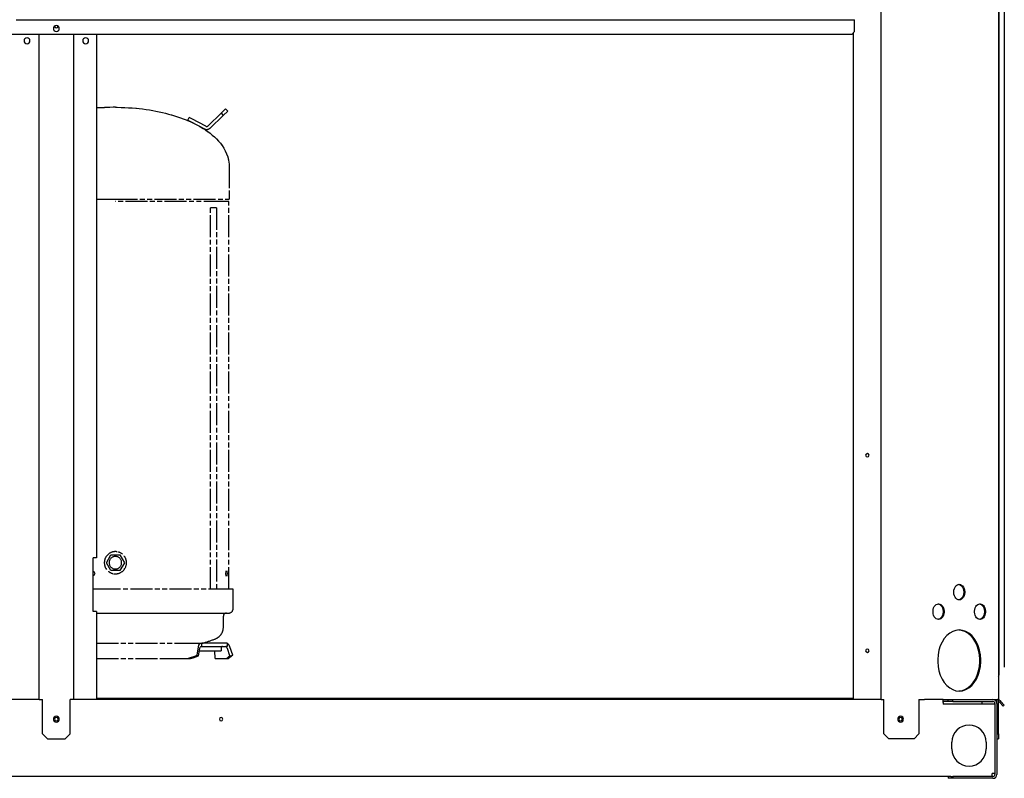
# Model space of a CAD drawing. Extents: x -156717 to 425753, y -51191 to 363295.
# Tile 324 of 502: x 139720 to 140727, y 112052 to 112828. Entities that reach past the tile are written whole.
import ezdxf

# ---------------------------------------------------------------- set-up
doc = ezdxf.new("R2010")
doc.units = 0
doc.header["$LTSCALE"] = 50
doc.linetypes.add('PHANTOM', pattern=[0.8, 0.45, -0.05, 0.1, -0.05, 0.1, -0.05])
doc.layers.get('0').update_dxf_attribs({"linetype": 'CONTINUOUS'})
doc.layers.get('Defpoints').update_dxf_attribs({"linetype": 'CONTINUOUS'})
doc.layers.add('DEFAULT_3', color=7, linetype='PHANTOM')
doc.layers.add('WL570---_TOEVOER', color=3, linetype='CONTINUOUS')
doc.styles.get("Standard").update_dxf_attribs({"font": 'ARIAL.TTF'})
doc.dimstyles.new('ISO-25', dxfattribs={"dimtxt": 2.5, "dimasz": 2.5, "dimexe": 1.25, "dimexo": 0.625, "dimtad": 1, "dimtih": 1, "dimdec": 4, "dimdsep": 46, "dimtxsty": 'Standard', "dimcen": 2.5, "dimadec": 0, "dimazin": 0, "dimtfac": 1, "dimtdec": 4, "dimtmove": 0, "dimatfit": 3, "dimfxl": 0, "dimtvp": 1, "dimtolj": 1, "dimtzin": 0, "dimarcsym": 0})

# ---------------------------------------------------------------- blocks, each defined once
blk = doc.blocks.new('*D171')
at = {"layer": 'Defpoints', "color": 0, "transparency": 16777216}
for p in [(140726.8, 113760.3), (138453.3, 112134), (140726.8, 112134)]:
    blk.add_point(p, dxfattribs=at)
at = {"layer": 'WL570---_TOEVOER', "color": 0, "lineweight": -2, "transparency": 16777216}
for p, q in [((138453.3, 112165.3), (138453.3, 113822.8)), ((140726.8, 112165.3), (140726.8, 113822.8)), ((138578.3, 113760.3), (140601.8, 113760.3))]:
    blk.add_line(p, q, dxfattribs=at)
at = {"layer": 'WL570---_TOEVOER', "color": 0, "transparency": 16777216}
for points in [[(138578.3, 113781.1), (138578.3, 113739.5), (138453.3, 113760.3)], [(140601.8, 113781.1), (140601.8, 113739.5), (140726.8, 113760.3)]]:
    blk.add_solid(points, dxfattribs=at)
at = {"layer": 'WL570---_TOEVOER', "color": 0, "transparency": 16777216, "insert": (139607.9, 113855.4), "char_height": 125, "attachment_point": 5}
blk.add_mtext('\\A1;2273 HT', dxfattribs=at)

msp = doc.modelspace()

# ---------------------------------------------------------------- linework, layer by layer
at = {"color": 3, "linetype": 'Continuous'}
for p, q in [((140720.69235, 113371.37925), (140720.69235, 112132.19862)), ((140600.67484, 112132.19862), (140600.67484, 113348.07585)), ((139739.54933, 112132.19862), (139739.54933, 112812.79783)), ((139774.55443, 112812.79783), (139774.55443, 112132.19862)), ((139798.05786, 112812.79783), (139798.05786, 112277.21976)), ((140572.17069, 112814.29802), (140572.17069, 112132.19862)), ((139794.55735, 112222.21174), (139794.55735, 112277.21976)), ((139796.55764, 112277.21976), (139794.55735, 112277.21976)), ((139798.05786, 112277.21976), (139796.55764, 112277.21976)), ((140675.03712, 112242.64747), (140675.23499, 112244.35484)), ((140675.23499, 112244.35484), (140675.68777, 112245.96216)), ((140675.68777, 112245.96216), (140676.37429, 112247.39425)), ((140676.37429, 112247.39425), (140677.26247, 112248.58416)), ((140677.26247, 112248.58416), (140678.31078, 112249.47623)), ((140678.31078, 112249.47623), (140679.4702, 112250.02873)), ((140679.4702, 112250.02873), (140680.68651, 112250.21582)), ((140680.15615, 112250.13424), (140680.662, 112250.05645)), ((140680.662, 112250.05645), (140680.8418, 112250.0288)), ((140680.68651, 112250.21582), (140681.90282, 112250.02873)), ((140680.8418, 112250.0288), (140682.00114, 112249.47642)), ((140681.90282, 112250.02873), (140683.06224, 112249.47623)), ((140682.00114, 112249.47642), (140683.04946, 112248.58445)), ((140683.04946, 112248.58445), (140683.93772, 112247.39458)), ((140683.06224, 112249.47623), (140684.11055, 112248.58416)), ((140683.93772, 112247.39458), (140684.62433, 112245.96245)), ((140684.11055, 112248.58416), (140684.99873, 112247.39425)), ((140684.62433, 112245.96245), (140685.07718, 112244.35505)), ((140684.99873, 112247.39425), (140685.68525, 112245.96216)), ((140685.07718, 112244.35505), (140685.27509, 112242.6476)), ((140685.68525, 112245.96216), (140686.13804, 112244.35484)), ((140686.13804, 112244.35484), (140686.33591, 112242.64747)), ((140675.03712, 112241.78184), (140675.03712, 112242.64747)), ((140675.23499, 112240.07447), (140675.03712, 112241.78184)), ((140675.68777, 112238.46715), (140675.23499, 112240.07447)), ((140676.37429, 112237.03506), (140675.68777, 112238.46715)), ((140677.26247, 112235.84515), (140676.37429, 112237.03506)), ((140678.31078, 112234.95308), (140677.26247, 112235.84515)), ((140679.4702, 112234.40058), (140678.31078, 112234.95308)), ((140680.68651, 112234.21349), (140679.4702, 112234.40058)), ((140680.662, 112234.37286), (140680.15615, 112234.29507)), ((140680.8418, 112234.40051), (140680.662, 112234.37286)), ((140681.90282, 112234.40058), (140680.68651, 112234.21349)), ((140682.00114, 112234.95289), (140680.8418, 112234.40051)), ((140683.06224, 112234.95308), (140681.90282, 112234.40058)), ((140683.04946, 112235.84486), (140682.00114, 112234.95289)), ((140683.93772, 112237.03473), (140683.04946, 112235.84486)), ((140684.11055, 112235.84515), (140683.06224, 112234.95308)), ((140684.62433, 112238.46686), (140683.93772, 112237.03473)), ((140684.99873, 112237.03506), (140684.11055, 112235.84515)), ((140685.07718, 112240.07425), (140684.62433, 112238.46686)), ((140685.68525, 112238.46715), (140684.99873, 112237.03506)), ((140685.27509, 112241.78171), (140685.07718, 112240.07425)), ((140685.27509, 112242.6476), (140685.27509, 112241.78171)), ((140686.13804, 112240.07447), (140685.68525, 112238.46715)), ((140686.33591, 112241.78184), (140686.13804, 112240.07447)), ((140686.33591, 112242.64747), (140686.33591, 112241.78184)), ((140653.82082, 112222.64456), (140654.01869, 112224.35193)), ((140654.01869, 112224.35193), (140654.47147, 112225.95924)), ((140654.47147, 112225.95924), (140655.158, 112227.39134)), ((140655.158, 112227.39134), (140656.04618, 112228.58124)), ((140656.04618, 112228.58124), (140657.09448, 112229.47331)), ((140657.09448, 112229.47331), (140658.2539, 112230.02582)), ((140658.2539, 112230.02582), (140659.47021, 112230.2129)), ((140658.93985, 112230.13133), (140659.4457, 112230.05353)), ((140659.4457, 112230.05353), (140659.62551, 112230.02588)), ((140659.47021, 112230.2129), (140660.68653, 112230.02582)), ((140659.62551, 112230.02588), (140660.78484, 112229.4735)), ((140660.68653, 112230.02582), (140661.84595, 112229.47331)), ((140660.78484, 112229.4735), (140661.83317, 112228.58154)), ((140661.83317, 112228.58154), (140662.72142, 112227.39166)), ((140661.84595, 112229.47331), (140662.89425, 112228.58124)), ((140662.72142, 112227.39166), (140663.40803, 112225.95953)), ((140662.89425, 112228.58124), (140663.78243, 112227.39134)), ((140663.40803, 112225.95953), (140663.86088, 112224.35214)), ((140663.78243, 112227.39134), (140664.46896, 112225.95924)), ((140663.86088, 112224.35214), (140664.05879, 112222.64469)), ((140664.46896, 112225.95924), (140664.92174, 112224.35193)), ((140664.92174, 112224.35193), (140665.11961, 112222.64456)), ((140696.25341, 112222.64456), (140696.45128, 112224.35193)), ((140696.45128, 112224.35193), (140696.90406, 112225.95924)), ((140696.90406, 112225.95924), (140697.59059, 112227.39134)), ((140697.59059, 112227.39134), (140698.47877, 112228.58124)), ((140698.47877, 112228.58124), (140699.52707, 112229.47331)), ((140699.52707, 112229.47331), (140700.68649, 112230.02582)), ((140700.68649, 112230.02582), (140701.90281, 112230.2129)), ((140701.37245, 112230.13133), (140701.8783, 112230.05353)), ((140701.8783, 112230.05353), (140702.0581, 112230.02588)), ((140701.90281, 112230.2129), (140703.11912, 112230.02582)), ((140702.0581, 112230.02588), (140703.21743, 112229.4735)), ((140703.11912, 112230.02582), (140704.27854, 112229.47331)), ((140703.21743, 112229.4735), (140704.26576, 112228.58154)), ((140704.26576, 112228.58154), (140705.15401, 112227.39166)), ((140704.27854, 112229.47331), (140705.32684, 112228.58124)), ((140705.15401, 112227.39166), (140705.84063, 112225.95953)), ((140705.32684, 112228.58124), (140706.21502, 112227.39134)), ((140705.84063, 112225.95953), (140706.29348, 112224.35214)), ((140706.21502, 112227.39134), (140706.90155, 112225.95924)), ((140706.29348, 112224.35214), (140706.49138, 112222.64469)), ((140706.90155, 112225.95924), (140707.35433, 112224.35193)), ((140707.35433, 112224.35193), (140707.5522, 112222.64456)), ((139796.55764, 112222.21174), (139794.55735, 112222.21174)), ((139798.05786, 112222.21174), (139796.55764, 112222.21174)), ((139798.05786, 112222.21174), (139798.05786, 112132.19862)), ((140653.82082, 112221.77892), (140653.82082, 112222.64456)), ((140654.01869, 112220.07155), (140653.82082, 112221.77892)), ((140654.47147, 112218.46424), (140654.01869, 112220.07155)), ((140655.158, 112217.03214), (140654.47147, 112218.46424)), ((140656.04618, 112215.84223), (140655.158, 112217.03214)), ((140657.09448, 112214.95016), (140656.04618, 112215.84223)), ((140658.2539, 112214.39766), (140657.09448, 112214.95016)), ((140659.47021, 112214.21057), (140658.2539, 112214.39766)), ((140659.4457, 112214.36994), (140658.93985, 112214.29215)), ((140659.62551, 112214.3976), (140659.4457, 112214.36994)), ((140660.68653, 112214.39766), (140659.47021, 112214.21057)), ((140660.78484, 112214.94997), (140659.62551, 112214.3976)), ((140661.84595, 112214.95016), (140660.68653, 112214.39766)), ((140661.83317, 112215.84194), (140660.78484, 112214.94997)), ((140662.72142, 112217.03181), (140661.83317, 112215.84194)), ((140662.89425, 112215.84223), (140661.84595, 112214.95016)), ((140663.40803, 112218.46394), (140662.72142, 112217.03181)), ((140663.78243, 112217.03214), (140662.89425, 112215.84223)), ((140663.86088, 112220.07134), (140663.40803, 112218.46394)), ((140664.46896, 112218.46424), (140663.78243, 112217.03214)), ((140664.05879, 112221.77879), (140663.86088, 112220.07134)), ((140664.05879, 112222.64469), (140664.05879, 112221.77879)), ((140664.92174, 112220.07155), (140664.46896, 112218.46424)), ((140665.11961, 112221.77892), (140664.92174, 112220.07155)), ((140665.11961, 112222.64456), (140665.11961, 112221.77892)), ((140696.25341, 112221.77892), (140696.25341, 112222.64456)), ((140696.45128, 112220.07155), (140696.25341, 112221.77892)), ((140696.90406, 112218.46424), (140696.45128, 112220.07155)), ((140697.59059, 112217.03214), (140696.90406, 112218.46424)), ((140698.47877, 112215.84223), (140697.59059, 112217.03214)), ((140699.52707, 112214.95016), (140698.47877, 112215.84223)), ((140700.68649, 112214.39766), (140699.52707, 112214.95016)), ((140701.90281, 112214.21057), (140700.68649, 112214.39766)), ((140701.8783, 112214.36994), (140701.37245, 112214.29215)), ((140702.0581, 112214.3976), (140701.8783, 112214.36994)), ((140703.11912, 112214.39766), (140701.90281, 112214.21057)), ((140703.21743, 112214.94997), (140702.0581, 112214.3976)), ((140704.27854, 112214.95016), (140703.11912, 112214.39766)), ((140704.26576, 112215.84194), (140703.21743, 112214.94997)), ((140705.15401, 112217.03181), (140704.26576, 112215.84194)), ((140705.32684, 112215.84223), (140704.27854, 112214.95016)), ((140705.84063, 112218.46394), (140705.15401, 112217.03181)), ((140706.21502, 112217.03214), (140705.32684, 112215.84223)), ((140706.29348, 112220.07134), (140705.84063, 112218.46394)), ((140706.90155, 112218.46424), (140706.21502, 112217.03214)), ((140706.49138, 112221.77879), (140706.29348, 112220.07134)), ((140706.49138, 112222.64469), (140706.49138, 112221.77879)), ((140707.35433, 112220.07155), (140706.90155, 112218.46424)), ((140707.5522, 112221.77892), (140707.35433, 112220.07155)), ((140707.5522, 112222.64456), (140707.5522, 112221.77892)), ((140665.36123, 112194.72375), (140663.1101, 112191.1514)), ((140667.97158, 112197.76826), (140665.36123, 112194.72375)), ((140670.87998, 112200.21358), (140667.97158, 112197.76826)), ((140674.01825, 112202.00237), (140670.87998, 112200.21358)), ((140677.31283, 112203.0927), (140674.01825, 112202.00237)), ((140680.68651, 112203.459), (140677.31283, 112203.0927)), ((140680.67415, 112203.34517), (140680.15612, 112203.40142)), ((140682.99914, 112203.09275), (140680.67415, 112203.34517)), ((140684.06019, 112203.0927), (140680.68651, 112203.459)), ((140686.29359, 112202.00253), (140682.99914, 112203.09275)), ((140687.35477, 112202.00237), (140684.06019, 112203.0927)), ((140689.43181, 112200.21387), (140686.29359, 112202.00253)), ((140690.49304, 112200.21358), (140687.35477, 112202.00237)), ((140692.34023, 112197.76866), (140689.43181, 112200.21387)), ((140693.40144, 112197.76826), (140690.49304, 112200.21358)), ((140694.95065, 112194.7242), (140692.34023, 112197.76866)), ((140696.01179, 112194.72375), (140693.40144, 112197.76826)), ((140697.20186, 112191.15185), (140694.95065, 112194.7242)), ((140698.26292, 112191.1514), (140696.01179, 112194.72375)), ((140661.27096, 112187.13496), (140659.88691, 112182.76856)), ((140663.1101, 112191.1514), (140661.27096, 112187.13496)), ((140699.04109, 112187.13535), (140697.20186, 112191.15185)), ((140700.10206, 112187.13496), (140698.26292, 112191.1514)), ((140700.42522, 112182.76887), (140699.04109, 112187.13535)), ((140701.48611, 112182.76856), (140700.10206, 112187.13496)), ((140658.99039, 112178.15456), (140658.60241, 112173.40111)), ((140659.88691, 112182.76856), (140658.99039, 112178.15456)), ((140701.32179, 112178.15477), (140700.42522, 112182.76887)), ((140701.7098, 112173.40124), (140701.32179, 112178.15477)), ((140702.38263, 112178.15456), (140701.48611, 112182.76856)), ((140702.77061, 112173.40111), (140702.38263, 112178.15456)), ((140658.60241, 112173.40111), (140658.60241, 112171.00779)), ((140658.60241, 112171.00779), (140658.99039, 112166.25434)), ((140658.99039, 112166.25434), (140659.88691, 112161.64034)), ((140700.42522, 112161.64003), (140701.32179, 112166.25412)), ((140701.32179, 112166.25412), (140701.7098, 112171.00766)), ((140701.48611, 112161.64034), (140702.38263, 112166.25434)), ((140701.7098, 112171.00766), (140701.7098, 112173.40124)), ((140702.38263, 112166.25434), (140702.77061, 112171.00779)), ((140702.77061, 112171.00779), (140702.77061, 112173.40111)), ((140659.88691, 112161.64034), (140661.27096, 112157.27394)), ((140661.27096, 112157.27394), (140663.1101, 112153.2575)), ((140697.20186, 112153.25705), (140699.04109, 112157.27355)), ((140698.26292, 112153.2575), (140700.10206, 112157.27394)), ((140699.04109, 112157.27355), (140700.42522, 112161.64003)), ((140700.10206, 112157.27394), (140701.48611, 112161.64034)), ((140663.1101, 112153.2575), (140665.36123, 112149.68515)), ((140665.36123, 112149.68515), (140667.97158, 112146.64064)), ((140667.97158, 112146.64064), (140670.87998, 112144.19532)), ((140670.87998, 112144.19532), (140674.01825, 112142.40653)), ((140686.29359, 112142.40637), (140689.43181, 112144.19503)), ((140687.35477, 112142.40653), (140690.49304, 112144.19532)), ((140689.43181, 112144.19503), (140692.34023, 112146.64024)), ((140690.49304, 112144.19532), (140693.40144, 112146.64064)), ((140692.34023, 112146.64024), (140694.95065, 112149.6847)), ((140693.40144, 112146.64064), (140696.01179, 112149.68515)), ((140694.95065, 112149.6847), (140697.20186, 112153.25705)), ((140696.01179, 112149.68515), (140698.26292, 112153.2575)), ((139798.05786, 112133.69884), (140572.17069, 112133.69884)), ((140674.01825, 112142.40653), (140677.31283, 112141.3162)), ((140677.31283, 112141.3162), (140680.68651, 112140.94989)), ((140680.15612, 112141.00748), (140680.67415, 112141.06372)), ((140680.67415, 112141.06372), (140682.99914, 112141.31615)), ((140680.68651, 112140.94989), (140684.06019, 112141.3162)), ((140682.99914, 112141.31615), (140686.29359, 112142.40637)), ((140684.06019, 112141.3162), (140687.35477, 112142.40653)), ((139739.54933, 112132.19862), (139440.50574, 112132.19862)), ((139739.54933, 112132.19862), (139741.04955, 112132.19862)), ((139741.04955, 112132.19862), (139743.04984, 112132.19862)), ((139743.04984, 112097.19351), (139743.04984, 112132.19862)), ((139771.05392, 112097.19351), (139771.05392, 112132.19862)), ((139773.05421, 112132.19862), (139771.05392, 112132.19862)), ((139774.55443, 112132.19862), (139773.05421, 112132.19862)), ((140600.67484, 112132.19862), (139774.55443, 112132.19862)), ((140600.67484, 112132.19862), (140602.17506, 112132.19862)), ((140602.17506, 112132.19862), (140603.67528, 112132.19862)), ((140603.67528, 112097.19351), (140603.67528, 112132.19862)), ((140639.43785, 112132.19862), (140639.43785, 112097.19351)), ((140639.43785, 112132.19862), (140641.55948, 112132.19862)), ((140641.55948, 112132.19862), (140645.18133, 112132.19862)), ((140664.18411, 112132.19862), (140645.18133, 112132.19862)), ((140664.18411, 112130.6984), (140664.18411, 112132.19862)), ((140664.18411, 112132.19862), (140669.18484, 112132.19862)), ((140664.18411, 112129.19818), (140664.18411, 112130.6984)), ((140664.18411, 112129.19818), (140664.18411, 112127.69796)), ((140714.1914, 112127.69796), (140664.18411, 112127.69796)), ((140669.18484, 112132.19862), (140674.18557, 112132.19862)), ((140674.18557, 112132.19862), (140715.19155, 112132.19862)), ((140715.69162, 112127.69796), (140714.1914, 112127.69796)), ((140715.19155, 112132.19862), (140719.19213, 112132.19862)), ((140717.19184, 112127.69796), (140715.69162, 112127.69796)), ((140719.19213, 112132.19862), (140719.81354, 112132.19862)), ((140719.19213, 112128.19803), (140719.19213, 112055.68746)), ((140720.69235, 112132.19862), (140719.81354, 112132.19862)), ((140720.69235, 112097.19351), (140720.69235, 112132.19862)), ((140720.94238, 112132.44865), (140720.71748, 112132.67356)), ((140723.22825, 112130.16279), (140720.94238, 112132.44865)), ((140723.22825, 112130.16279), (140726.7643, 112126.62674)), ((139743.04984, 112097.19351), (139748.05057, 112092.19279)), ((139766.05319, 112092.19279), (139771.05392, 112097.19351)), ((140603.67528, 112097.19351), (140608.67601, 112092.19279)), ((140634.43712, 112092.19279), (140639.43785, 112097.19351)), ((140720.69235, 112097.19351), (140720.69235, 112092.19279)), ((139748.05057, 112092.19279), (139766.05319, 112092.19279)), ((140634.43712, 112092.19279), (140608.67601, 112092.19279)), ((140673.18542, 112081.69125), (140673.18542, 112088.69228)), ((140708.19052, 112088.69228), (140708.19052, 112081.69125)), ((140669.18484, 112053.68717), (138510.87022, 112053.68717)), ((140672.18528, 112053.68717), (140669.18484, 112053.68717)), ((140714.1914, 112055.32578), (140714.1914, 112056.68761)), ((140715.69162, 112056.68761), (140714.1914, 112056.68761)), ((140714.1914, 112055.18739), (140714.1914, 112055.32578)), ((140714.1914, 112053.68717), (140714.1914, 112055.18739)), ((140717.19184, 112056.68761), (140715.69162, 112056.68761)), ((140674.18557, 112051.68688), (140669.18484, 112051.68688)), ((140715.19155, 112051.68688), (140674.18557, 112051.68688))]:
    msp.add_line(p, q, dxfattribs=at)
at = {"color": 7, "linetype": 'Continuous'}
for p, q in [((140721.19242, 113343.87524), (140721.19242, 112157.20226)), ((140720.69235, 112157.20226), (140721.19242, 112157.20226)), ((139798.05786, 112132.69869), (140572.17069, 112132.69869)), ((139863.38447, 112132.69869), (139863.38447, 112132.19862)), ((139867.42652, 112132.69869), (139867.42652, 112132.19862)), ((139875.5106, 112132.69869), (139875.5106, 112132.19862)), ((139879.55264, 112132.69869), (139879.55264, 112132.19862)), ((139915.19203, 112132.69869), (139915.19203, 112132.19862)), ((139919.23407, 112132.69869), (139919.23407, 112132.19862)), ((139927.31815, 112132.69869), (139927.31815, 112132.19862)), ((139931.36019, 112132.69869), (139931.36019, 112132.19862)), ((140166.02859, 112132.69869), (140166.02859, 112132.19862)), ((140170.07063, 112132.69869), (140170.07063, 112132.19862)), ((140178.15471, 112132.69869), (140178.15471, 112132.19862)), ((140182.19675, 112132.69869), (140182.19675, 112132.19862)), ((140416.86515, 112132.69869), (140416.86515, 112132.19862)), ((140420.9072, 112132.69869), (140420.9072, 112132.19862)), ((140428.99128, 112132.69869), (140428.99128, 112132.19862)), ((140433.03332, 112132.69869), (140433.03332, 112132.19862)), ((140669.18484, 112130.19833), (140664.18411, 112130.19833)), ((140669.18484, 112130.19833), (140669.18484, 112132.19862)), ((140674.18557, 112130.19833), (140669.18484, 112130.19833)), ((140674.18557, 112130.19833), (140674.18557, 112132.19862)), ((140674.18557, 112130.19833), (140715.19155, 112130.19833)), ((140704.18994, 112127.69796), (140704.18994, 112130.19833)), ((140717.19184, 112128.19803), (140717.19184, 112127.69796)), ((140717.19184, 112127.69796), (140717.19184, 112056.68761)), ((140719.19213, 112128.19803), (140719.19213, 112132.19862)), ((140722.16744, 112129.10197), (140720.69235, 112130.57706)), ((140723.22825, 112130.16279), (140722.16744, 112129.10197)), ((140722.16744, 112129.10197), (140725.70349, 112125.56592)), ((140726.7643, 112126.62674), (140725.70349, 112125.56592)), ((140719.19213, 112097.19351), (140720.69235, 112097.19351)), ((140719.19213, 112092.19279), (140720.69235, 112092.19279)), ((140669.18484, 112053.68717), (140669.18484, 112051.68688)), ((140672.18528, 112053.68717), (140674.18557, 112053.68717)), ((140714.1914, 112053.68717), (140674.18557, 112053.68717)), ((140674.18557, 112053.68717), (140674.18557, 112051.68688)), ((140715.19155, 112053.68717), (140714.1914, 112053.68717)), ((140717.19184, 112056.68761), (140717.19184, 112055.68746))]:
    msp.add_line(p, q, dxfattribs=at)
at = {"color": 6, "linetype": 'Continuous'}
for p, q in [((139716.04591, 112827.80001), (140028.59147, 112827.80001)), ((140028.59147, 112827.80001), (140048.19433, 112827.80001)), ((140048.19433, 112827.80001), (140048.99444, 112827.80001)), ((140048.99444, 112827.80001), (140050.29463, 112827.80001)), ((140050.29463, 112827.80001), (140050.79471, 112827.80001)), ((140050.79471, 112827.80001), (140068.5973, 112827.80001)), ((140068.5973, 112827.80001), (140430.65008, 112827.80001)), ((140430.65008, 112827.80001), (140448.45267, 112827.80001)), ((140448.45267, 112827.80001), (140448.95275, 112827.80001)), ((140448.95275, 112827.80001), (140450.25294, 112827.80001)), ((140450.25294, 112827.80001), (140451.05305, 112827.80001)), ((140451.05305, 112827.80001), (140470.65591, 112827.80001)), ((140470.65591, 112827.80001), (140573.67093, 112827.80001)), ((140573.67093, 112827.39479), (140573.67093, 112827.80001)), ((140573.67093, 112826.2998), (140573.67093, 112827.39479)), ((140573.67093, 112824.79958), (140573.67093, 112826.2998)), ((140573.67093, 112815.79827), (140573.67093, 112824.79958)), ((140570.67049, 112812.79783), (138609.38459, 112812.79783)), ((140573.67093, 112815.79827), (140570.67049, 112812.79783))]:
    msp.add_line(p, q, dxfattribs=at)
for start, end in [(0, 180), (180, 0)]:
    msp.add_arc((139757.05189, 112818.7987), 3.00044, start, end, dxfattribs=at)
at = {"color": 3, "linetype": 'Continuous'}
for centre, radius, start, end in [((139757.05188, 112821.29907), 1.75026, 187.39236474, 270), ((139757.05188, 112821.29907), 1.75026, 270, 353.05114217), ((139727.0475, 112806.29688), 3.00044, 90, 270), ((139727.0475, 112806.29688), 3.00044, 270, 90), ((139787.05625, 112806.29688), 3.00044, 90, 270), ((139787.05625, 112806.29688), 3.00044, 270, 90), ((140586.67281, 112382.23506), 1.75026, 90, 270), ((140586.67281, 112382.23506), 1.75026, 270, 90), ((140586.67281, 112182.20591), 1.75026, 90, 270), ((140586.67281, 112182.20591), 1.75026, 270, 90), ((140715.19155, 112128.19803), 4.00058, 0, 90), ((139757.05188, 112112.1957), 3.00044, 0, 180), ((139757.05188, 112112.1957), 1.75026, 0, 180), ((139925.57644, 112112.1957), 1.75026, 0, 180), ((140620.67777, 112112.1957), 3.00044, 90, 270), ((140620.67777, 112112.1957), 1.75026, 0, 180), ((140620.67777, 112112.1957), 3.00044, 270, 90), ((139757.05188, 112112.1957), 3.00044, 180, 0), ((139757.05188, 112112.1957), 1.75026, 180, 0), ((139925.57644, 112112.1957), 1.75026, 180, 0), ((140620.67777, 112112.1957), 1.75026, 180, 0), ((140690.68797, 112088.69228), 17.50255, 0, 180), ((140690.68797, 112081.69125), 17.50255, 180, 0), ((140715.19155, 112055.68746), 4.00058, 270, 0)]:
    msp.add_arc(centre, radius, start, end, dxfattribs=at)
at = {"color": 7, "linetype": 'Continuous'}
for centre, radius, start, end in [((140717.69191, 112157.20226), 3.50051, 329.16324627, 0), ((139829.2124, 112132.0486), 0.65009, 18.37027648, 72), ((139837.91367, 112132.0486), 0.65009, 108, 161.62972352), ((139931.4273, 112132.0486), 0.65009, 90, 98.34999858), ((139931.4273, 112132.0486), 0.65009, 90, 98.34999858), ((140032.22199, 112132.0486), 0.65009, 18.37027648, 90), ((140032.22199, 112132.0486), 0.65009, 18.37027648, 90), ((140040.92326, 112132.0486), 0.65009, 90, 161.62972352), ((140040.92326, 112132.0486), 0.65009, 90, 161.62972352), ((140080.24899, 112132.0486), 0.65009, 18.37027648, 90), ((140088.95026, 112132.0486), 0.65009, 90, 161.62972352), ((140089.35032, 112132.0486), 0.65009, 144, 161.62972352), ((140089.35032, 112132.0486), 0.65009, 121.87607054, 144), ((140341.98714, 112132.0486), 0.65009, 18.37027648, 90), ((140350.68841, 112132.0486), 0.65009, 90, 161.62972352), ((140447.3025, 112132.0486), 0.65009, 18.37027648, 72), ((140456.00376, 112132.0486), 0.65009, 108, 161.62972352), ((140480.30731, 112132.0486), 0.65009, 18.37027648, 90), ((140489.00857, 112132.0486), 0.65009, 90, 161.62972352), ((140489.40863, 112132.0486), 0.65009, 144, 161.62972352), ((140489.40863, 112132.0486), 0.65009, 121.87607054, 144), ((140715.19155, 112128.19803), 2.00029, 0, 90), ((140718.24224, 112130.19833), 2.00029, 64.26472551, 75), ((140715.19155, 112055.68746), 2.00029, 270, 0)]:
    msp.add_arc(centre, radius, start, end, dxfattribs=at)
at = {"layer": 'DEFAULT_3', "color": 6, "linetype": 'PHANTOM'}
for p, q in [((139798.05786, 112738.03693), (139806.25336, 112738.03693)), ((139807.14077, 112738.04248), (139806.25336, 112738.03693)), ((139808.02797, 112738.05911), (139807.14077, 112738.04248)), ((139808.91509, 112738.08683), (139808.02797, 112738.05911)), ((139811.61733, 112738.17335), (139808.91502, 112738.08886)), ((139811.61733, 112738.17335), (139808.91502, 112738.08886)), ((139815.49666, 112738.2387), (139811.61733, 112738.17335)), ((139811.68755, 112738.17454), (139811.61733, 112738.17335)), ((139815.1574, 112738.23298), (139811.68755, 112738.17454)), ((139815.49666, 112738.2387), (139815.1574, 112738.23298)), ((139817.46068, 112738.24696), (139815.49666, 112738.2387)), ((139817.46068, 112738.24696), (139815.49666, 112738.2387)), ((139817.46068, 112738.24696), (139819.42471, 112738.2387)), ((139817.46068, 112738.24696), (139819.42471, 112738.2387)), ((139819.42471, 112738.2387), (139823.30403, 112738.17335)), ((139819.42471, 112738.2387), (139823.30403, 112738.17335)), ((139823.30403, 112738.17335), (139827.12022, 112738.0446)), ((139823.30403, 112738.17335), (139827.12022, 112738.0446)), ((139827.12022, 112738.0446), (139830.87546, 112737.85446)), ((139827.12022, 112738.0446), (139830.87546, 112737.85446)), ((139830.87546, 112737.85446), (139834.57193, 112737.60495)), ((139830.87546, 112737.85446), (139834.57193, 112737.60495)), ((139834.57193, 112737.60495), (139838.21182, 112737.29809)), ((139834.57193, 112737.60495), (139838.21182, 112737.29809)), ((139838.21182, 112737.29809), (139841.7973, 112736.9359)), ((139838.21182, 112737.29809), (139838.97354, 112737.22114)), ((139838.97354, 112737.22114), (139839.13977, 112737.20435)), ((139839.13977, 112737.20435), (139841.7973, 112736.9359)), ((139841.7973, 112736.9359), (139845.33057, 112736.52039)), ((139841.7973, 112736.9359), (139845.33057, 112736.52039)), ((139845.33057, 112736.52039), (139848.8133, 112736.05306)), ((139845.33057, 112736.52039), (139848.8133, 112736.05306)), ((139848.8133, 112736.05306), (139852.24621, 112735.53442)), ((139848.8133, 112736.05306), (139852.24621, 112735.53442)), ((139852.24621, 112735.53442), (139855.62991, 112734.96485)), ((139852.24621, 112735.53442), (139855.62991, 112734.96485)), ((139855.62991, 112734.96485), (139858.965, 112734.34475)), ((139855.62991, 112734.96485), (139858.965, 112734.34475)), ((139858.965, 112734.34475), (139862.25208, 112733.6745)), ((139858.965, 112734.34475), (139862.25208, 112733.6745)), ((139862.25208, 112733.6745), (139865.49177, 112732.95449)), ((139862.25208, 112733.6745), (139865.49177, 112732.95449)), ((139865.49177, 112732.95449), (139868.68466, 112732.18511)), ((139865.49177, 112732.95449), (139868.68466, 112732.18511)), ((139868.68466, 112732.18511), (139871.83122, 112731.36658)), ((139868.68466, 112732.18511), (139871.83122, 112731.36658)), ((139871.83122, 112731.36658), (139874.93133, 112730.49842)), ((139871.83122, 112731.36658), (139874.56658, 112730.60056)), ((139874.56658, 112730.60056), (139874.62493, 112730.58422)), ((139874.62493, 112730.58422), (139874.93134, 112730.49842)), ((139874.93133, 112730.49842), (139877.98474, 112729.57999)), ((139874.93134, 112730.49842), (139877.98474, 112729.57999)), ((139877.98474, 112729.57999), (139880.99117, 112728.61065)), ((139877.98474, 112729.57999), (139880.99117, 112728.61065)), ((139880.99117, 112728.61065), (139883.95036, 112727.58977)), ((139880.99117, 112728.61065), (139883.95036, 112727.58977)), ((139883.95036, 112727.58977), (139886.86206, 112726.51669)), ((139883.95036, 112727.58977), (139886.86206, 112726.51669)), ((139891.62132, 112725.16057), (139893.03933, 112727.82746)), ((139895.68856, 112726.41884), (139893.03933, 112727.82746)), ((139912.18781, 112719.21143), (139925.55892, 112732.12376)), ((139927.65709, 112729.95104), (139914.28755, 112717.04022)), ((139930.20673, 112736.61211), (139925.55892, 112732.12376)), ((139925.55892, 112732.12376), (139927.65709, 112729.95104)), ((139927.65709, 112729.95104), (139932.30491, 112734.43938)), ((139930.20768, 112736.61302), (139932.30585, 112734.4403)), ((139886.86206, 112726.51669), (139889.72601, 112725.39078)), ((139886.86206, 112726.51669), (139889.72601, 112725.39078)), ((139889.72601, 112725.39078), (139891.13999, 112724.8078)), ((139889.72601, 112725.39078), (139891.13999, 112724.8078)), ((139891.13999, 112724.8078), (139893.93134, 112723.60076)), ((139891.13999, 112724.8078), (139893.93134, 112723.60076)), ((139891.62132, 112725.16057), (139894.27055, 112723.75195)), ((139893.93134, 112723.60076), (139896.67242, 112722.33668)), ((139893.93134, 112723.60076), (139896.67242, 112722.33668)), ((139894.27055, 112723.75195), (139908.43927, 112716.2183)), ((139909.85921, 112718.88417), (139895.68856, 112726.41884)), ((139896.67242, 112722.33668), (139897.59936, 112721.88034)), ((139896.67242, 112722.33668), (139897.59936, 112721.88034)), ((139903.56872, 112718.74202), (139903.84146, 112718.58856)), ((139903.56872, 112718.74202), (139903.84146, 112718.58856)), ((139903.84146, 112718.58856), (139903.85093, 112718.58323)), ((139903.84146, 112718.58856), (139903.85093, 112718.58323)), ((139903.85093, 112718.58323), (139904.57661, 112718.17491)), ((139903.85093, 112718.58323), (139904.57661, 112718.17491)), ((139904.57661, 112718.17491), (139907.09918, 112716.6554)), ((139904.57661, 112718.17491), (139907.09918, 112716.6554)), ((139907.09918, 112716.6554), (139909.56274, 112715.06521)), ((139907.09918, 112716.6554), (139909.56274, 112715.06521)), ((139909.56274, 112715.06521), (139911.96507, 112713.40097)), ((139909.56274, 112715.06521), (139911.66317, 112713.61011)), ((139911.66317, 112713.61011), (139911.75396, 112713.54722)), ((139911.75396, 112713.54722), (139911.96507, 112713.40097)), ((139911.96507, 112713.40097), (139914.30197, 112711.65664)), ((139911.96507, 112713.40097), (139914.30197, 112711.65664)), ((139914.30197, 112711.65664), (139916.56874, 112709.82554)), ((139914.30197, 112711.65664), (139916.56874, 112709.82554)), ((139916.56874, 112709.82554), (139918.76065, 112707.90095)), ((139916.56874, 112709.82554), (139918.76065, 112707.90095)), ((139918.76065, 112707.90095), (139920.87152, 112705.87427)), ((139918.76065, 112707.90095), (139920.87152, 112705.87427)), ((139920.87152, 112705.87427), (139922.89312, 112703.73436)), ((139920.87152, 112705.87427), (139922.89312, 112703.73436)), ((139922.89312, 112703.73436), (139924.81706, 112701.46988)), ((139922.89312, 112703.73436), (139924.81706, 112701.46988)), ((139924.81706, 112701.46988), (139926.63374, 112699.06832)), ((139924.81706, 112701.46988), (139926.26458, 112699.55633)), ((139926.26458, 112699.55633), (139926.35203, 112699.44072)), ((139926.35203, 112699.44072), (139926.63374, 112699.06832)), ((139926.63374, 112699.06832), (139928.32283, 112696.507)), ((139926.63374, 112699.06832), (139928.32283, 112696.507)), ((139928.32283, 112696.507), (139929.85845, 112693.75802)), ((139928.32283, 112696.507), (139929.85845, 112693.75802)), ((139929.85845, 112693.75802), (139931.21471, 112690.79342)), ((139929.85845, 112693.75802), (139931.21471, 112690.79342)), ((139931.21471, 112690.79342), (139932.35676, 112687.57787)), ((139931.21471, 112690.79342), (139932.35676, 112687.57787)), ((139932.35676, 112687.57787), (139933.22473, 112684.05529)), ((139932.35676, 112687.57787), (139932.92039, 112685.29041)), ((139932.92039, 112685.29041), (139933.04048, 112684.80307)), ((139933.04048, 112684.80307), (139933.22473, 112684.05529)), ((139933.22473, 112684.05529), (139933.72574, 112680.14111)), ((139933.22473, 112684.05529), (139933.72574, 112680.14111)), ((139933.72574, 112680.14111), (139933.72574, 112680.14111)), ((139933.72574, 112680.14111), (139933.79514, 112677.99818)), ((139933.72574, 112680.14111), (139933.72574, 112680.14111)), ((139933.72574, 112680.14111), (139933.79514, 112677.99818)), ((139933.79514, 112677.99818), (139933.79514, 112648.23384)), ((139933.79514, 112648.23384), (139933.79514, 112644.23326)), ((139798.05786, 112644.23326), (139817.46068, 112644.23326)), ((139817.46068, 112644.23326), (139929.79269, 112644.23326)), ((139930.27213, 112641.8229), (139817.46068, 112641.8229)), ((139929.79269, 112644.23326), (139929.79456, 112644.23326)), ((139929.79456, 112644.23326), (139933.79513, 112644.23326)), ((139933.59565, 112641.8229), (139930.27213, 112641.8229)), ((139933.59761, 112245.2901), (139933.59761, 112641.8229)), ((139933.79513, 112644.23326), (139933.79514, 112644.23326)), ((139917.97642, 112635.42197), (139914.86131, 112635.42197)), ((139914.86131, 112245.2901), (139914.86131, 112635.42197)), ((139920.93945, 112635.42197), (139917.97642, 112635.42197)), ((139920.93945, 112635.42197), (139920.93945, 112245.2901)), ((139808.29391, 112272.26904), (139812.8773, 112280.20769)), ((139812.8773, 112280.20769), (139822.04407, 112280.20769)), ((139822.04407, 112280.20769), (139826.62746, 112272.26904)), ((139812.8773, 112264.33038), (139808.29391, 112272.26904)), ((139822.04407, 112264.33038), (139812.8773, 112264.33038)), ((139826.62746, 112272.26904), (139822.04407, 112264.33038)), ((139930.60068, 112263.29351), (139931.05974, 112264.16785)), ((139931.05974, 112264.16785), (139931.47861, 112263.30616)), ((139794.55735, 112263.64855), (139795.37682, 112263.30616)), ((139795.38937, 112259.04133), (139794.55735, 112258.69072)), ((139795.37682, 112263.30616), (139796.25735, 112261.18243)), ((139796.25735, 112261.18243), (139795.38937, 112259.04133)), ((139930.39802, 112261.15241), (139930.60068, 112263.29351)), ((139930.60356, 112259.02868), (139930.39802, 112261.15241)), ((139931.05974, 112258.16698), (139930.60356, 112259.02868)), ((139931.48104, 112259.04133), (139931.05974, 112258.16698)), ((139931.47861, 112263.30616), (139931.64565, 112261.18243)), ((139931.64565, 112261.18243), (139931.48104, 112259.04133)), ((139817.46068, 112245.2901), (139794.55735, 112245.2901)), ((139935.32586, 112245.2901), (139817.46068, 112245.2901)), ((139935.32787, 112245.2901), (139935.32586, 112245.2901)), ((139937.90312, 112245.2901), (139935.32787, 112245.2901)), ((139937.90324, 112225.52722), (139937.90324, 112245.2901)), ((139798.05786, 112220.70152), (139806.4706, 112220.70152)), ((139806.4706, 112220.70152), (139816.7742, 112220.70152)), ((139816.7742, 112220.70152), (139817.46068, 112220.70152)), ((139817.46068, 112220.70152), (139828.45076, 112220.70152)), ((139828.45076, 112220.70152), (139839.34132, 112220.70152)), ((139839.34132, 112220.70152), (139850.03372, 112220.70152)), ((139850.03372, 112220.70152), (139860.43113, 112220.70152)), ((139860.43113, 112220.70152), (139870.43939, 112220.70152)), ((139870.43939, 112220.70152), (139879.96787, 112220.70152)), ((139879.96787, 112220.70152), (139888.93028, 112220.70152)), ((139888.93028, 112220.70152), (139897.24545, 112220.70152)), ((139897.24545, 112220.70152), (139904.83807, 112220.70152)), ((139904.83807, 112220.70152), (139911.63939, 112220.70152)), ((139911.63939, 112220.70152), (139917.58782, 112220.70152)), ((139917.58782, 112220.70152), (139922.62947, 112220.70152)), ((139922.62947, 112220.70152), (139926.7187, 112220.70152)), ((139926.7187, 112220.70152), (139929.81848, 112220.70152)), ((139927.95179, 112206.64121), (139927.95179, 112217.70108)), ((139929.81848, 112220.70152), (139930.95223, 112220.70152)), ((139930.95223, 112220.70152), (139931.90072, 112220.70152)), ((139931.90072, 112220.70152), (139932.94658, 112220.70152)), ((139932.94658, 112220.70152), (139933.04576, 112220.70152)), ((139798.05786, 112190.03205), (139882.83867, 112190.03205)), ((139882.83867, 112190.03205), (139898.44165, 112190.03205)), ((139898.44165, 112190.03205), (139905.87345, 112190.03205)), ((139901.13855, 112177.53816), (139902.49079, 112186.28102)), ((139902.49079, 112186.28102), (139902.85559, 112187.83218)), ((139902.54965, 112176.93855), (139903.70421, 112184.4033)), ((139902.85559, 112187.83218), (139903.40399, 112189.04426)), ((139903.40399, 112189.04426), (139904.08286, 112189.79983)), ((139903.70421, 112184.4033), (139903.79989, 112184.89836)), ((139903.79989, 112184.89836), (139903.92711, 112185.35292)), ((139903.92711, 112185.35292), (139904.08286, 112185.75585)), ((139904.08286, 112189.79983), (139904.51963, 112189.95803)), ((139904.08286, 112185.75585), (139904.87046, 112186.43681)), ((139904.51963, 112189.95803), (139905.16113, 112190.02212)), ((139904.87046, 112186.43681), (139905.97495, 112186.62193)), ((139905.16113, 112190.02212), (139905.87345, 112190.03205)), ((139905.95903, 112190.03205), (139905.87345, 112190.03205)), ((139912.72457, 112190.03205), (139905.95903, 112190.03205)), ((139905.97487, 112186.70656), (139905.97182, 112190.03205)), ((139905.97495, 112186.62193), (139905.97487, 112186.70656)), ((139905.97495, 112186.62193), (139906.95662, 112186.66258)), ((139906.95662, 112186.66258), (139907.91986, 112186.694)), ((139907.91986, 112186.694), (139908.86267, 112186.70656)), ((139908.86267, 112186.70656), (139912.72457, 112186.70656)), ((139927.00749, 112190.03205), (139912.72457, 112190.03205)), ((139912.72457, 112186.70656), (139927.17668, 112186.70656)), ((139925.67646, 112185.20634), (139925.67646, 112182.03088)), ((139927.05162, 112190.03205), (139927.00749, 112190.03205)), ((139931.72588, 112190.03205), (139927.05162, 112190.03205)), ((139927.17668, 112186.70656), (139931.72622, 112186.70656)), ((139930.39058, 112186.57377), (139930.48839, 112186.62195)), ((139930.50102, 112186.43923), (139930.39058, 112186.57377)), ((139930.83094, 112186.6626), (139930.48839, 112186.62195)), ((139931.25678, 112185.75585), (139930.50102, 112186.43923)), ((139931.10999, 112186.69401), (139930.83094, 112186.6626)), ((139931.33078, 112186.70656), (139931.10999, 112186.69401)), ((139931.59033, 112185.35362), (139931.25678, 112185.75585)), ((139931.86322, 112184.89907), (139931.59033, 112185.35362)), ((139931.72734, 112190.03205), (139931.72734, 112186.70656)), ((139932.71666, 112189.04072), (139931.72734, 112189.55515)), ((139932.06879, 112184.4033), (139931.86322, 112184.89907)), ((139934.54476, 112176.93851), (139932.06879, 112184.4033)), ((139933.892, 112187.82827), (139932.71666, 112189.04072)), ((139934.67098, 112186.28102), (139933.892, 112187.82827)), ((139937.57086, 112177.53819), (139934.67098, 112186.28102)), ((139798.05786, 112174.12973), (139865.34555, 112174.12973)), ((139865.34555, 112174.12973), (139881.69633, 112174.12973)), ((139881.69633, 112174.12973), (139891.11942, 112174.12973)), ((139891.11942, 112174.12973), (139894.40702, 112175.23964)), ((139891.11942, 112174.12973), (139894.39933, 112174.12973)), ((139894.39933, 112174.12973), (139897.11671, 112175.06092)), ((139894.40702, 112175.23964), (139897.74673, 112176.37582)), ((139897.11671, 112175.06092), (139899.83348, 112175.99719)), ((139897.74673, 112176.37582), (139901.13855, 112177.53816)), ((139899.83348, 112175.99719), (139902.54965, 112176.93855)), ((139901.13855, 112177.53816), (139901.60916, 112177.33584)), ((139901.60916, 112177.33584), (139902.07953, 112177.13595)), ((139902.07953, 112177.13595), (139902.54965, 112176.93851)), ((139903.33727, 112182.03088), (139912.72457, 112182.03088)), ((139912.72457, 112182.03088), (139922.34969, 112182.03088)), ((139919.61685, 112174.12973), (139919.13359, 112182.03088)), ((139919.61685, 112174.12973), (139920.49436, 112174.12973)), ((139920.49436, 112174.12973), (139927.33609, 112174.12973)), ((139922.34969, 112182.03088), (139925.67473, 112182.03088)), ((139927.33609, 112174.12973), (139930.84021, 112174.12973)), ((139930.84021, 112174.12973), (139932.99801, 112174.12973)), ((139930.84023, 112174.1297), (139932.06092, 112175.04831)), ((139932.06092, 112175.04831), (139933.29575, 112175.98459)), ((139934.50222, 112175.23969), (139932.998, 112174.12973)), ((139933.29575, 112175.98459), (139934.54476, 112176.93851)), ((139936.02649, 112176.37588), (139934.50222, 112175.23969)), ((139934.54476, 112176.93851), (139935.55293, 112177.13594)), ((139935.55293, 112177.13594), (139936.56163, 112177.33583)), ((139937.57086, 112177.53819), (139936.02649, 112176.37588)), ((139936.56163, 112177.33583), (139937.57085, 112177.53819))]:
    msp.add_line(p, q, dxfattribs=at)
for centre, radius, start, end in [((139897.16947, 112721.07783), 1.00015, 9.33131798, 61.99949568), ((139903.41376, 112717.75768), 1.00015, 62.61785828, 114.66868201), ((139903.41376, 112717.75768), 1.00015, 62.61785828, 114.66868202), ((139910.79829, 112720.65032), 2.00029, 242, 314), ((139910.79777, 112720.654), 5.02373, 242, 314), ((139817.46068, 112272.26904), 11.35165, 104.3449021, 260.54274124), ((139817.46068, 112272.26904), 6.37593, 0, 180), ((139817.46068, 112272.26904), 11.35165, 99.47457182, 104.3449021), ((139817.46068, 112272.26904), 11.35165, 90, 99.47457182), ((139817.46068, 112272.26904), 11.35165, 89.65809254, 90), ((139817.46068, 112272.26904), 11.35165, 89.22225516, 89.65809254), ((139817.46068, 112272.26904), 11.35165, 80.54274124, 89.22225516), ((139817.46068, 112272.26904), 11.35165, 284.3449021, 80.54274124), ((139817.46068, 112272.26904), 6.37593, 180, 0), ((139817.46068, 112272.26904), 11.35165, 260.54274124, 269.22225516), ((139817.46068, 112272.26904), 11.35165, 269.22225516, 269.65809254), ((139817.46068, 112272.26904), 11.35165, 269.65809254, 270), ((139817.46068, 112272.26904), 11.35165, 270, 279.47457182), ((139817.46068, 112272.26904), 11.35165, 279.47457182, 284.3449021), ((139933.07754, 112225.52722), 4.8257, 270, 0), ((139930.95223, 112217.70108), 3.00044, 90, 180), ((139914.62485, 112206.64121), 13.32694, 289.57253794, 0), ((139817.46068, 112479.9243), 303.36922, 287.04305859, 289.57253794), ((139927.17668, 112185.20634), 1.50022, 90.00078662, 180)]:
    msp.add_arc(centre, radius, start, end, dxfattribs=at)

# ---------------------------------------------------------------- dimensions: what is measured, and where the dimension line sits
at = {"layer": 'WL570---_TOEVOER'}
dim = msp.add_linear_dim(base=(140726.7643, 113760.31246), p1=(138453.29076, 112134.01243), p2=(140726.7643, 112134.01243), text='<> HT', dimstyle='ISO-25', override={"dimscale": 50, "dimdec": 0}, dxfattribs=at)
dim.commit()
dim.dimension.update_dxf_attribs({"geometry": '*D171', "text_midpoint": (139607.85128, 113760.31246), "dimtype": 160})

doc.saveas('drawing.dxf')
